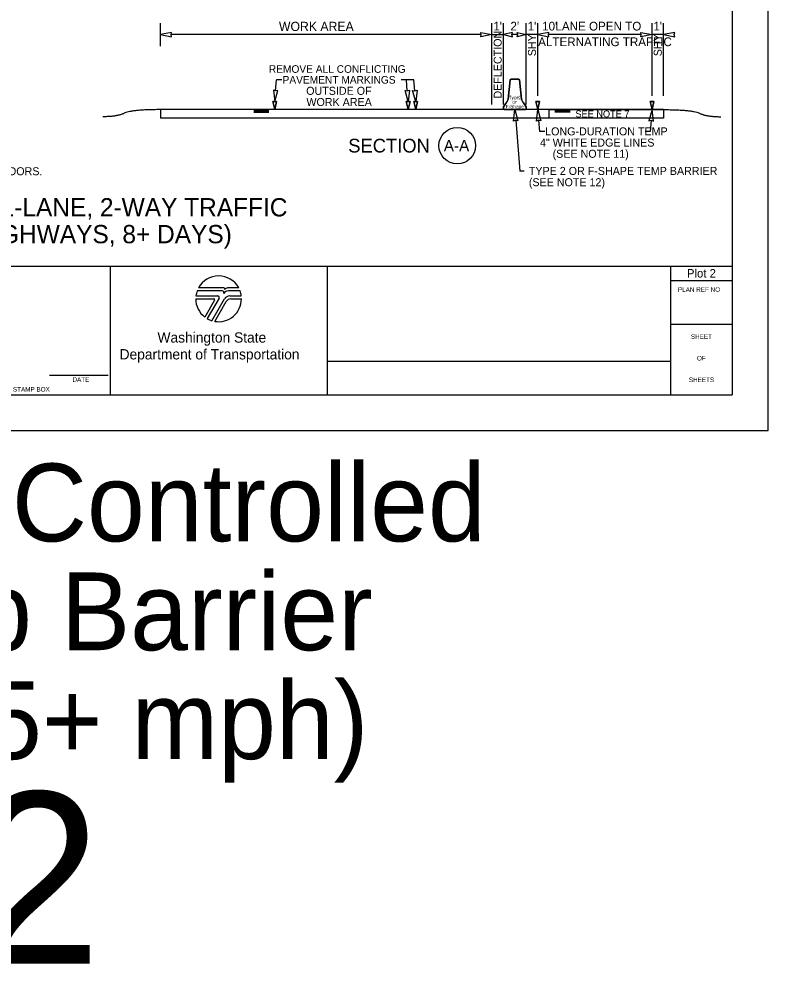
# Model space of a CAD drawing. Extents: x 99977 to 100176, y 99905 to 100011.
# Drawn here: x 100029.51 to 100036.06, y 99995.01 to 100003.29 of the extents above; entities that cross this region are included whole.
import ezdxf

# ---------------------------------------------------------------- set-up
doc = ezdxf.new("R2010")
doc.units = 0
for name, color, linetype in [('SH_DE_DetailHeading1Text', 7, 'Continuous'), ('SH_GI_GeneralNotesBodyText', 7, 'Continuous'), ('SH_GI_PlotLimits', 7, 'Continuous'), ('SH_GI_SheetBorder', 7, 'Continuous'), ('SH_GI_SheetLocationText', 7, 'Continuous'), ('SH_GI_SheetTextInCells', 7, 'Continuous'), ('SH_GI_WSDOTLogo', 7, 'Continuous'), ('TR_WZ_BarrierDoubleFaceElev', 7, 'Continuous'), ('TR_WZ_WorkZoneDetails', 7, 'Continuous'), ('TR_WZ_WorkZoneTextCurrent', 7, 'Continuous')]:
    doc.layers.add(name, color=color, linetype=linetype)

msp = doc.modelspace()

# ---------------------------------------------------------------- linework, layer by layer
at = {"layer": 'SH_GI_PlotLimits'}
msp.add_lwpolyline([(100019.0625, 99999.6875), (100036.0625, 99999.6875), (100036.0625, 100010.6875), (100019.0625, 100010.6875)], close=True, dxfattribs=at)
at = {"layer": 'SH_GI_SheetBorder'}
for p, q in [((100035.75, 100010.375), (100035.75, 100000)), ((100020, 100001.1259), (100035.75, 100001.1259)), ((100030.3089, 100001.1259), (100030.3089, 100000)), ((100032.2055, 100001.1259), (100032.2055, 100000)), ((100035.2079, 100001.1259), (100035.2079, 100000)), ((100035.2079, 100001.0008), (100035.75, 100001.0008)), ((100035.2079, 100000.6176), (100035.75, 100000.6176)), ((100032.2055, 100000.2955), (100035.2079, 100000.2955)), ((100029.7797, 100000.1733), (100030.2914, 100000.1733)), ((100020, 100000), (100035.75, 100000))]:
    msp.add_line(p, q, dxfattribs=at)
at = {"layer": 'SH_GI_WSDOTLogo'}
for p, q in [((100031.2894, 100000.9094), (100031.0697, 100000.9094)), ((100031.303, 100000.9354), (100031.0815, 100000.9354)), ((100031.433, 100000.9354), (100031.3351, 100000.9354)), ((100031.343, 100000.9094), (100031.3429, 100000.9094)), ((100031.4448, 100000.9094), (100031.343, 100000.9094)), ((100031.0572, 100000.84), (100031.2148, 100000.84)), ((100031.059, 100000.8661), (100031.2496, 100000.8661)), ((100031.222, 100000.8277), (100031.1364, 100000.6807)), ((100031.261, 100000.8464), (100031.1567, 100000.6672)), ((100031.1989, 100000.6487), (100031.3089, 100000.839)), ((100031.2244, 100000.6428), (100031.3242, 100000.8156)), ((100031.3558, 100000.8661), (100031.4555, 100000.8661)), ((100031.3655, 100000.8394), (100031.4572, 100000.8394))]:
    msp.add_line(p, q, dxfattribs=at)
for centre, radius, start, end in [((100031.2572, 100000.84), 0.2, 28.47865, 151.53204), ((100031.2572, 100000.84), 0.2, 159.69598, 172.50569), ((100031.2894, 100000.8946), 0.0148, 327.8418, 89.99855), ((100031.3429, 100000.861), 0.0484, 89.99529, 147.82376), ((100031.303, 100000.9263), 0.00903, 329.87418, 90.00328), ((100031.3352, 100000.9066), 0.0287, 90.00721, 148.16763), ((100031.2572, 100000.84), 0.2, 7.49431, 20.29406), ((100031.2572, 100000.84), 0.2, 179.99864, 232.84327), ((100031.2149, 100000.8318), 0.0082, 329.74356, 90), ((100031.2572, 100000.84), 0.2, 260.54554, 359.80857), ((100031.2497, 100000.853), 0.0131, 329.76834, 90), ((100031.3558, 100000.8119), 0.0542, 90, 149.99738), ((100031.3654, 100000.7918), 0.0476, 90, 150.05432), ((100031.2572, 100000.84), 0.2, 239.79292, 253.0448)]:
    msp.add_arc(centre, radius, start, end, dxfattribs=at)
at = {"layer": 'TR_WZ_BarrierDoubleFaceElev'}
for p, q in [((100033.7885, 100002.586), (100033.8083, 100002.7548)), ((100033.8083, 100002.7548), (100033.7885, 100002.586)), ((100033.8083, 100002.7548), (100033.8145, 100002.761)), ((100033.8145, 100002.761), (100033.8083, 100002.7548)), ((100033.8145, 100002.761), (100033.8812, 100002.761)), ((100033.8812, 100002.761), (100033.8145, 100002.761)), ((100033.8812, 100002.761), (100033.8875, 100002.7548)), ((100033.8875, 100002.7548), (100033.8812, 100002.761)), ((100033.8875, 100002.7548), (100033.9073, 100002.586)), ((100033.9073, 100002.586), (100033.8875, 100002.7548)), ((100033.7479, 100002.5194), (100033.7729, 100002.5527)), ((100033.7729, 100002.5527), (100033.7479, 100002.5194)), ((100033.9229, 100002.5527), (100033.9479, 100002.5194)), ((100033.9479, 100002.5194), (100033.9229, 100002.5527)), ((100033.7479, 100002.5006), (100033.7479, 100002.5194)), ((100033.7479, 100002.5194), (100033.7479, 100002.5006)), ((100033.7541, 100002.4944), (100033.7479, 100002.5006)), ((100033.7479, 100002.5006), (100033.7541, 100002.4944)), ((100033.9416, 100002.4944), (100033.7541, 100002.4944)), ((100033.7541, 100002.4944), (100033.9416, 100002.4944)), ((100033.9479, 100002.5006), (100033.9416, 100002.4944)), ((100033.9416, 100002.4944), (100033.9479, 100002.5006)), ((100033.9479, 100002.5194), (100033.9479, 100002.5006)), ((100033.9479, 100002.5006), (100033.9479, 100002.5194))]:
    msp.add_line(p, q, dxfattribs=at)
for centre, start, end in [((100033.7071, 100002.6039), 322.1243, 347.64603), ((100033.7071, 100002.6039), 322.1243, 347.64603), ((100033.9887, 100002.6039), 192.35397, 217.8757), ((100033.9887, 100002.6039), 192.35397, 217.8757)]:
    msp.add_arc(centre, 0.0833, start, end, dxfattribs=at)
at = {"layer": 'TR_WZ_WorkZoneDetails'}
for p, q in [((100030.7479, 100003.0504), (100030.7479, 100003.2504)), ((100033.6479, 100002.5394), (100033.6479, 100003.2504)), ((100033.7479, 100002.5394), (100033.7479, 100003.2504)), ((100033.9479, 100002.5394), (100033.9479, 100003.2504)), ((100034.0479, 100002.6142), (100034.0479, 100003.2504)), ((100035.0479, 100002.6142), (100035.0479, 100003.2504)), ((100035.1479, 100002.6142), (100035.1479, 100003.2504)), ((100033.5542, 100003.1504), (100030.8416, 100003.1504)), ((100033.6479, 100003.1504), (100033.7479, 100003.1504)), ((100033.8729, 100003.1504), (100033.8229, 100003.1504)), ((100034.0479, 100003.1504), (100033.9479, 100003.1504)), ((100034.9542, 100003.1504), (100034.1416, 100003.1504)), ((100035.1479, 100003.1504), (100035.0479, 100003.1504)), ((100031.7553, 100002.6576), (100031.763, 100002.7552)), ((100031.8092, 100002.7552), (100031.763, 100002.7552)), ((100032.966, 100002.7552), (100032.8531, 100002.7552)), ((100032.9071, 100002.6576), (100032.8993, 100002.7552)), ((100032.9737, 100002.6576), (100032.966, 100002.7552)), ((100030.7479, 100002.4944), (100030.7479, 100002.4194)), ((100035.1479, 100002.4944), (100030.7479, 100002.4944)), ((100031.5649, 100002.4891), (100031.6979, 100002.4891)), ((100031.5649, 100002.4835), (100031.6979, 100002.4835)), ((100031.5649, 100002.4779), (100031.6979, 100002.4779)), ((100031.5649, 100002.4726), (100031.6979, 100002.4726)), ((100034.3309, 100002.4887), (100034.1979, 100002.4887)), ((100034.3309, 100002.4831), (100034.1979, 100002.4831)), ((100034.3309, 100002.4774), (100034.1979, 100002.4774)), ((100034.3309, 100002.4722), (100034.1979, 100002.4722)), ((100035.1479, 100002.4944), (100035.1479, 100002.4194)), ((100035.1479, 100002.4194), (100030.7479, 100002.4194)), ((100033.8553, 100002.4009), (100033.8906, 100001.9574)), ((100034.0553, 100002.4009), (100034.0631, 100002.3034)), ((100035.0404, 100002.4009), (100035.0327, 100002.3034)), ((100034.1092, 100002.3034), (100034.0631, 100002.3034)), ((100035.0327, 100002.3034), (100034.9865, 100002.3034)), ((100033.9306, 100001.9574), (100033.8906, 100001.9574))]:
    msp.add_line(p, q, dxfattribs=at)
for points in [[(100030.7479, 100003.1504), (100030.8461, 100003.1312), (100030.8416, 100003.1504), (100030.8461, 100003.1697)], [(100033.6479, 100003.1504), (100033.5496, 100003.1312), (100033.5542, 100003.1504), (100033.5496, 100003.1697)], [(100033.7479, 100003.1504), (100033.8265, 100003.1312), (100033.8229, 100003.1504), (100033.8265, 100003.1697)], [(100033.9479, 100003.1504), (100033.8693, 100003.1312), (100033.8729, 100003.1504), (100033.8693, 100003.1697)], [(100034.0479, 100003.1504), (100034.1462, 100003.1312), (100034.1416, 100003.1504), (100034.1462, 100003.1697)], [(100035.0479, 100003.1504), (100034.9496, 100003.1312), (100034.9542, 100003.1504), (100034.9496, 100003.1697)], [(100035.1479, 100003.1504), (100035.2462, 100003.1312), (100035.2416, 100003.1504), (100035.2462, 100003.1697)], [(100031.7478, 100002.5642), (100031.7748, 100002.6606), (100031.7552, 100002.6576), (100031.7363, 100002.6637)], [(100032.9145, 100002.5642), (100032.8875, 100002.6606), (100032.9071, 100002.6576), (100032.926, 100002.6637)], [(100032.9812, 100002.5642), (100032.9542, 100002.6606), (100032.9738, 100002.6576), (100032.9926, 100002.6637)], [(100031.7479, 100002.4944), (100031.7312, 100002.5642), (100031.7645, 100002.5642)], [(100032.9145, 100002.4944), (100032.8978, 100002.5642), (100032.9312, 100002.5642)], [(100032.9812, 100002.4944), (100032.9645, 100002.5642), (100032.9978, 100002.5642)], [(100034.0479, 100002.4944), (100034.0312, 100002.5642), (100034.0645, 100002.5642)], [(100035.0479, 100002.4944), (100035.0312, 100002.5642), (100035.0645, 100002.5642)], [(100033.8479, 100002.4944), (100033.8748, 100002.3979), (100033.8553, 100002.4009), (100033.8364, 100002.3949)], [(100034.0479, 100002.4944), (100034.0748, 100002.3979), (100034.0553, 100002.4009), (100034.0364, 100002.3949)], [(100034.1479, 100002.4944), (100035.1479, 100002.4944), (100035.1479, 100002.4194), (100034.1479, 100002.4194)], [(100034.1479, 100002.4944), (100035.1479, 100002.4944), (100035.1479, 100002.4194), (100034.1479, 100002.4194)], [(100035.0479, 100002.4944), (100035.0209, 100002.3979), (100035.0405, 100002.4009), (100035.0593, 100002.3949)]]:
    msp.add_lwpolyline(points, close=True, dxfattribs=at)
for points in [[(100031.7645, 100002.5642), (100031.7312, 100002.5642), (100031.7479, 100002.4944), (100031.7645, 100002.5642)], [(100032.9312, 100002.5642), (100032.8978, 100002.5642), (100032.9145, 100002.4944), (100032.9312, 100002.5642)], [(100032.9978, 100002.5642), (100032.9645, 100002.5642), (100032.9812, 100002.4944), (100032.9978, 100002.5642)], [(100034.0645, 100002.5642), (100034.0312, 100002.5642), (100034.0479, 100002.4944), (100034.0645, 100002.5642)], [(100035.0645, 100002.5642), (100035.0312, 100002.5642), (100035.0479, 100002.4944), (100035.0645, 100002.5642)]]:
    msp.add_lwpolyline(points, dxfattribs=at)
msp.add_circle((100033.3444, 100002.1794), 0.16, dxfattribs=at)
for points in [[(100030.7479, 100002.4944), (100030.4967, 100002.4944), (100030.3712, 100002.4322), (100030.2457, 100002.4322)], [(100035.1479, 100002.4944), (100035.399, 100002.4945), (100035.5245, 100002.4324), (100035.65, 100002.4325)]]:
    msp.add_open_spline(points, degree=2, dxfattribs=at)

# ---------------------------------------------------------------- texts
at = {"layer": 'SH_DE_DetailHeading1Text'}
for s, p in [('SIMPLE TEMPORARY SIGNAL-CONTROLLED ALTERNATING 1-LANE, 2-WAY TRAFFIC', (100023.1573, 100001.5606)), ('25 WZSL + TEMP BARRIER + RUMBLE STRIPS (45+ MPH HIGHWAYS, 8+ DAYS)', (100023.3358, 100001.3259))]:
    msp.add_text(s, height=0.16, rotation=360, dxfattribs=at).set_placement(p)
at = {"layer": 'SH_GI_GeneralNotesBodyText'}
msp.add_text('ROADWAY WIDTH RESTRICTIONS. 30 DAY NOTICE REQUIRED ON MAJOR FREIGHT CORRIDORS.', height=0.07, rotation=360, dxfattribs=at).set_placement((100025.3222, 100001.9206))
at = {"layer": 'SH_GI_SheetBorder'}
msp.add_text('PLAN REF NO', height=0.040032, dxfattribs=at).set_placement((100035.2747, 100000.9008))
at = {"layer": 'SH_GI_SheetLocationText'}
for s, height, p in [('Plot 2', 0.07425, (100035.3528, 100001.0262)), (' Temp Signal-Controlled', 0.68, (100023.7893, 99998.7191)), ('Alt Traffic w/ Temp Barrier', 0.68, (100022.0459, 99997.7671)), ('& Rumble Strips (45+ mph)', 0.68, (100021.5757, 99996.8151)), ('Plot 2', 1.5, (100025.1024, 99995.0267))]:
    msp.add_text(s, height=height, dxfattribs=at).set_placement(p)
at = {"layer": 'SH_GI_SheetTextInCells'}
for s, height, p in [('Washington State', 0.090072, (100030.7229, 100000.4571)), ('SHEET', 0.04003, (100035.3877, 100000.4896)), ('Department of Transportation', 0.090072, (100030.3916, 100000.3101)), ('OF', 0.04003, (100035.4406, 100000.3008)), ('DATE', 0.04003, (100029.9794, 100000.1141)), ('SHEETS', 0.04003, (100035.3698, 100000.112)), ('P.E. STAMP BOX', 0.040032, (100029.339, 100000.0286))]:
    msp.add_text(s, height=height, dxfattribs=at).set_placement(p)
at = {"layer": 'TR_WZ_BarrierDoubleFaceElev'}
for s, p in [('F-Shape', (100033.7684, 100002.506)), ('Type', (100033.7937, 100002.5853)), ('or', (100033.8264, 100002.5456)), ('2', (100033.8828, 100002.5853))]:
    msp.add_text(s, height=0.03, dxfattribs=at).set_placement(p)
at = {"layer": 'TR_WZ_WorkZoneDetails'}
for s, height, p in [('WORK AREA', 0.08, (100031.785, 100003.1824)), ("1'", 0.076, (100033.6599, 100003.1864)), ("2'", 0.076, (100033.8095, 100003.1864)), ("1'", 0.076, (100033.9599, 100003.1864)), ("10'", 0.076, (100034.0867, 100003.1864)), (' LANE OPEN TO', 0.076, (100034.1748, 100003.1864)), ("1'", 0.076, (100035.0595, 100003.1864)), ('ALTERNATING TRAFFIC', 0.076, (100034.0522, 100003.0496))]:
    msp.add_text(s, height=height, dxfattribs=at).set_placement(p)
for s, height, rotation, p in [('DEFLECTION', 0.07, 90, (100033.7329, 100002.591)), ('SHY', 0.07, 90, (100034.0329, 100002.9617)), ('SHY', 0.07, 90, (100035.1329, 100002.9617)), ('SECTION', 0.12, 360, (100032.3913, 100002.1194)), ('A-A', 0.1, 360, (100033.2265, 100002.1294))]:
    msp.add_text(s, height=height, rotation=rotation, dxfattribs=at).set_placement(p)
at = {"layer": 'TR_WZ_WorkZoneTextCurrent'}
for s, height, p in [('REMOVE ALL CONFLICTING', 0.0665, (100031.6969, 100002.8164)), ('PAVEMENT MARKINGS', 0.0665, (100031.8168, 100002.7219)), ('OUTSIDE OF', 0.07, (100032.0233, 100002.6239)), ('WORK AREA', 0.07, (100032.0253, 100002.5259)), ('SEE NOTE 7', 0.06, (100034.3778, 100002.4269)), ('LONG-DURATION TEMP', 0.07, (100034.1132, 100002.2694)), ('4" WHITE EDGE LINES', 0.07, (100034.068, 100002.1714)), ('(SEE NOTE 11)', 0.07, (100034.1784, 100002.0734)), ('TYPE 2 OR F-SHAPE TEMP BARRIER', 0.07, (100033.9706, 100001.9234)), ('(SEE NOTE 12)', 0.07, (100033.9706, 100001.8246))]:
    msp.add_text(s, height=height, dxfattribs=at).set_placement(p)

doc.saveas('drawing.dxf')
